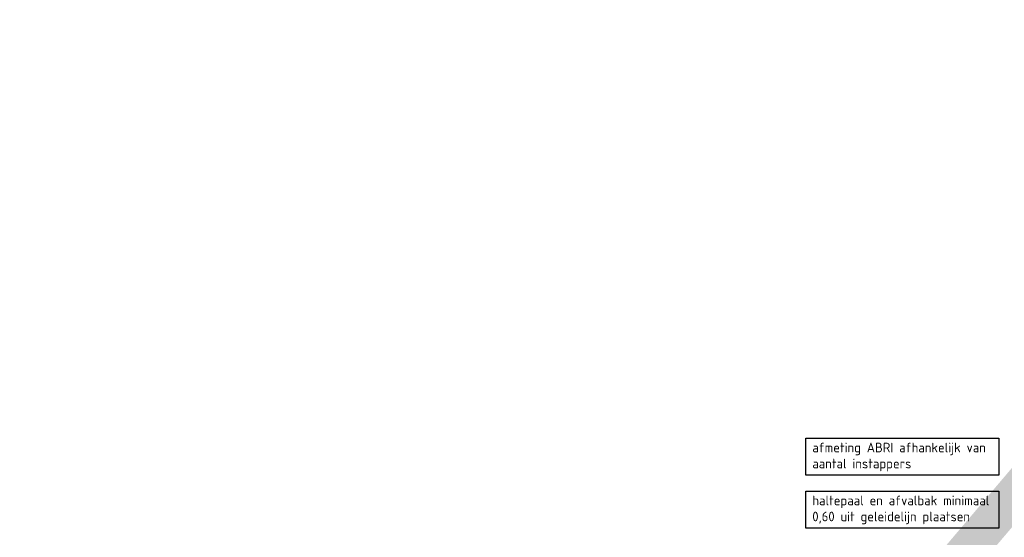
# Model space of a CAD drawing. Header units: metres. Extents: x -699 to 2316, y -1199 to 781.
# Tile 523 of 593: x 1131 to 1157, y -248 to -235. Entities that reach past the tile are written whole.
import ezdxf

# ---------------------------------------------------------------- set-up
doc = ezdxf.new("R2010")
doc.units = ezdxf.units.M
doc.layers.add('X-XX-AL-T25', color=7, linetype='Continuous', lineweight=25)
doc.layers.add('X-XX-AL-TEKENBLAD_VIEWPORT-G', color=7, linetype='Continuous', lineweight=18, plot=False)
doc.styles.add('NLCS-ISO-M100-T25', font='NLCS-ISO.ttf', dxfattribs={"height": 0.25})

msp = doc.modelspace()

# ---------------------------------------------------------------- linework, layer by layer
at = {"layer": 'X-XX-AL-T25'}
for points in [[(1151.749, -245.4765), (1156.7595, -245.4765), (1156.7595, -246.446), (1151.749, -246.446)], [(1151.749, -246.8537), (1156.7595, -246.8537), (1156.7595, -247.8231), (1151.749, -247.8231)]]:
    msp.add_lwpolyline(points, close=True, dxfattribs=at)
at = {"layer": 'X-XX-AL-TEKENBLAD_VIEWPORT-G', "color": 3, "const_width": 1}
msp.add_lwpolyline([(1219.9582, -172.9742), (1113.6885, -298.1762)], dxfattribs=at)

# ---------------------------------------------------------------- texts
at = {"layer": 'X-XX-AL-T25', "char_height": 0.25, "attachment_point": 7, "style": 'NLCS-ISO-M100-T25'}
for s, insert in [('afmeting ABRI afhankelijk van\\Paantal instappers', (1151.9132, -246.3402)), ('haltepaal en afvalbak minimaal \\P0,60 uit geleidelijn plaatsen', (1151.9132, -247.7174))]:
    msp.add_mtext(s, dxfattribs=dict(at, insert=insert))

doc.saveas('drawing.dxf')
